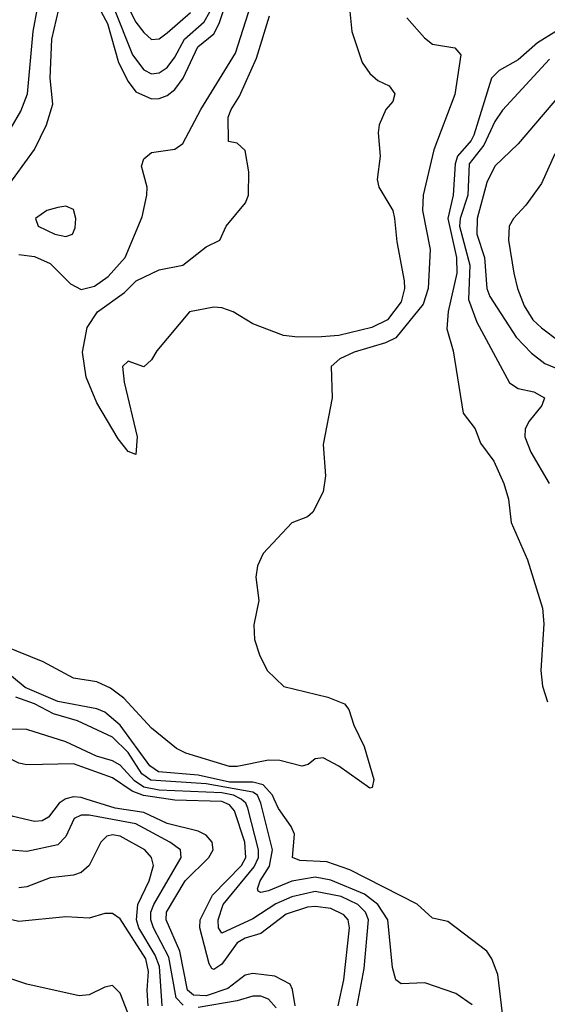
# Model space of a CAD drawing. Header units: inches. Extents: x 884549 to 1028252, y 526810 to 653624.
# Tile 997 of 1056: x 1018412 to 1019765, y 629474 to 632000. Entities that reach past the tile are written whole.
import ezdxf

# ---------------------------------------------------------------- set-up
doc = ezdxf.new("R2010")
doc.units = ezdxf.units.IN
doc.header["$MEASUREMENT"] = 0
doc.layers.add('B0612', color=7, linetype='Continuous')
doc.layers.add('B0613', color=7, linetype='Continuous')

msp = doc.modelspace()

# ---------------------------------------------------------------- linework, layer by layer
at = {"layer": 'B0612', "color": 5}
for points, elevation in [([(1018528.3, 630000), (1018513.6, 629990), (1018486.3, 629953.7), (1018470, 629944.4), (1018450, 629942.5), (1018395.3, 629955.3), (1018305.8, 630000)], 1720), ([(1019118.4, 629470), (1019111.7, 629511.7), (1019105.5, 629525.5), (1019065.9, 629545.9), (1019010, 629552.7), (1018990, 629548.5), (1018946, 629514), (1018890, 629495), (1018857.3, 629497.3), (1018842.7, 629510), (1018823, 629610), (1018787.5, 629690), (1018788.8, 629710), (1018836.3, 629790), (1018897.1, 629850), (1018908.1, 629870), (1018905.3, 629890), (1018890, 629907.3), (1018870, 629917.9), (1018790, 629937.1), (1018730, 629965.5), (1018657.1, 629977.1), (1018582.6, 630000)], 1720), ([(1019228.2, 629470), (1019243.3, 629536.7), (1019257.6, 629670), (1019254.2, 629690), (1019243.4, 629703.4), (1019210, 629719.3), (1019170, 629724.9), (1019150, 629722.7), (1019095.5, 629704.5), (1019030, 629655), (1018990, 629642.9), (1018970, 629631.2), (1018930, 629576.2), (1018910, 629562.5), (1018905.1, 629565.1), (1018897.7, 629577.7), (1018874.3, 629670), (1018874.7, 629690), (1018906.5, 629753.5), (1018980.5, 629830), (1018991.7, 629850), (1018989, 629890), (1018962.4, 629970), (1018950, 629985.1), (1018930, 629993.6), (1018810, 629997.4), (1018792.9, 630000)], 1680), ([(1019277.2, 629470), (1019294.8, 629565.2), (1019306.3, 629690), (1019298.9, 629710), (1019279.4, 629730), (1019236, 629750), (1019170, 629762.7), (1019110, 629749.6), (1019068.5, 629731.5), (1019010, 629693.3), (1018930, 629655.7), (1018922.1, 629670), (1018921.3, 629690), (1018933.9, 629730), (1019013.6, 629826.4), (1019024.3, 629850), (1019024.4, 629870), (1018996.7, 629976.7), (1018991.6, 629990), (1018979.8, 629999.8), (1018979.5, 630000)], 1660), ([(1019572.3, 629472.3), (1019530, 629501.1), (1019450.9, 629529.1), (1019390, 629526.5), (1019376.3, 629536.3), (1019367.9, 629567.9), (1019355.5, 629690), (1019330.5, 629730), (1019296.4, 629756.4), (1019210, 629792), (1019170, 629799.9), (1019110, 629789.2), (1019050, 629765.1), (1019030, 629760.4), (1019023.8, 629763.8), (1019021.4, 629770), (1019028.9, 629790), (1019052.3, 629827.7), (1019060.2, 629870), (1019030.3, 629990), (1019025.9, 630000)], 1640), ([(1019661.8, 629350), (1019637.8, 629550), (1019622.8, 629590), (1019609.7, 629610), (1019510, 629686.3), (1019470, 629694.2), (1019430.8, 629730.8), (1019258.6, 629818.6), (1019199.5, 629839.5), (1019130, 629842.9), (1019111.6, 629850), (1019116.5, 629910), (1019107.7, 629930), (1019075.9, 629975.9), (1019064.8, 630000)], 1620), ([(1018831.2, 629471.2), (1018813.5, 629490), (1018794.4, 629594.4), (1018755.4, 629670), (1018748.6, 629690), (1018748.7, 629710), (1018755.6, 629730), (1018826.4, 629850), (1018824, 629870), (1018796.7, 629890), (1018710, 629936.5), (1018590, 629959.3), (1018570, 629959.2), (1018551.8, 629950), (1018530, 629904.5), (1018510, 629883.2), (1018430, 629866), (1018390, 629868.9)], 1740), ([(1018777.2, 629470), (1018770.9, 629570.9), (1018759.8, 629599.8), (1018717.6, 629670), (1018711.3, 629690), (1018714.7, 629730), (1018744.2, 629790), (1018755.4, 629830), (1018749.9, 629850), (1018732.6, 629870), (1018670, 629905), (1018650, 629908.2), (1018635.2, 629904.8), (1018620.5, 629890), (1018590.5, 629829.5), (1018570, 629811.9), (1018550, 629805.3), (1018490, 629798.5), (1018430, 629775.1), (1018410, 629772.7)], 1760), ([(1018741.4, 629470), (1018738.5, 629510), (1018742.6, 629557.4), (1018735.4, 629590), (1018670, 629692.5), (1018650, 629706.8), (1018630, 629706.5), (1018590, 629695), (1018530, 629698.2), (1018410, 629685.8), (1018358.4, 629698.4), (1018290, 629740.1), (1018270, 629741.6), (1018250, 629734.2), (1018217.1, 629702.9), (1018203.4, 629670), (1018209.8, 629570), (1018208.3, 629530), (1018198.8, 629501.2), (1018110.8, 629430)], 1780), ([(1018701, 629421), (1018670, 629502.1), (1018650, 629521.8), (1018630, 629517.3), (1018590, 629497.5), (1018564.8, 629495.2), (1018430, 629524.9), (1018350, 629551.9), (1018325, 629550), (1018310, 629540.2), (1018279.3, 629470)], 1820), ([(1019070, 629464.8), (1019050, 629486.5), (1019030, 629494.4), (1019010, 629494.4), (1018970, 629482.5), (1018870, 629465)], 1740)]:
    msp.add_lwpolyline(points, dxfattribs=dict(at, elevation=elevation))
at = {"layer": 'B0613', "color": 5}
for points, elevation in [([(1018410, 631397.2), (1018450, 631392.3), (1018490, 631374.6), (1018542.3, 631322.3), (1018570, 631307.5), (1018604.1, 631315.9), (1018639.3, 631340.7), (1018682.8, 631390), (1018726.2, 631493.8), (1018738.4, 631550), (1018738.5, 631570), (1018724.5, 631624.5), (1018730, 631642.6), (1018750, 631659), (1018810, 631668.2), (1018830, 631682.6), (1018876.2, 631770), (1018965.7, 631914.3), (1019037.8, 632142.2)], 1580), ([(1018620.6, 632020.6), (1018637.2, 631990), (1018665.1, 631890), (1018690, 631841.4), (1018710, 631814.8), (1018750, 631796.7), (1018770, 631797.6), (1018790, 631805.3), (1018810, 631820.9), (1018831.5, 631850), (1018869, 631930), (1018910, 631963.8), (1018923.8, 631990), (1018963.2, 632110)], 1620), ([(1018677.4, 632057.4), (1018710, 631993.9), (1018730, 631966.8), (1018750, 631949.1), (1018770, 631951), (1018790, 631966.3), (1018850, 632018.5)], 1660), ([(1018349.7, 631530.3), (1018450, 631666.7), (1018481.2, 631730), (1018497.1, 631782.9), (1018490.5, 631850), (1018494.7, 631950), (1018512.6, 632027.4)], 1620), ([(1018390, 631722.8), (1018414.7, 631765.3), (1018431.7, 631810), (1018446.4, 631970), (1018457.7, 632030)], 1640), ([(1019257.3, 632030), (1019263.5, 631970), (1019290.2, 631890), (1019310, 631862), (1019330, 631843.6), (1019359.3, 631830), (1019374, 631810), (1019368.4, 631790), (1019350.4, 631770), (1019334, 631730), (1019330.7, 631710), (1019336.3, 631650), (1019328.5, 631590), (1019333, 631570), (1019368.7, 631510), (1019373.4, 631490), (1019379.1, 631430), (1019397.6, 631330), (1019398.7, 631310), (1019390, 631276.3), (1019354.8, 631230), (1019314.9, 631210), (1019229.9, 631189.9), (1019186.1, 631186.1), (1019125.2, 631185.2), (1019088, 631190), (1019010, 631219.3), (1018959, 631250), (1018930, 631260.9), (1018910, 631262), (1018847.3, 631250), (1018763.8, 631150), (1018750, 631127), (1018730, 631109.3), (1018690, 631124), (1018676, 631110), (1018679.5, 631070), (1018713.1, 630930), (1018710, 630884), (1018690, 630892), (1018664.7, 630924.7), (1018610, 631017), (1018582.9, 631082.9), (1018573.5, 631146.5), (1018584.8, 631210), (1018611.7, 631250), (1018680.4, 631299.6), (1018711.1, 631330), (1018770, 631358.1), (1018830, 631370.2), (1018890, 631416.9), (1018925.6, 631434.4), (1018941, 631470), (1018991, 631530), (1018998.9, 631550), (1018999.7, 631610), (1018990, 631664), (1018970, 631682.9), (1018947.7, 631687.7), (1018946.5, 631750), (1018953.9, 631770), (1018975.9, 631804.1), (1019018.9, 631901.1), (1019052.6, 632010)], 1560), ([(1018652.2, 632032.2), (1018701.2, 631910), (1018730, 631871.7), (1018750, 631860.8), (1018770, 631863.4), (1018790, 631877.3), (1018810, 631903.9), (1018835, 631950), (1018885.2, 631994.8), (1018899.4, 632020.6)], 1640), ([(1019404.5, 632004.5), (1019450, 631953.5), (1019470, 631937.6), (1019527.8, 631927.8), (1019543, 631910), (1019527.7, 631807.7), (1019474.2, 631665.9), (1019446.4, 631550), (1019444.4, 631510), (1019464.4, 631410), (1019459.7, 631310), (1019446.5, 631270), (1019376.3, 631183.7), (1019350, 631171), (1019270, 631146.5), (1019233, 631130), (1019210.2, 631110), (1019212.8, 631030), (1019190.3, 630910), (1019195.8, 630830), (1019190, 630788.7), (1019163.4, 630736.6), (1019150, 630724), (1019110, 630708.7), (1019036, 630630), (1019021.4, 630598.6), (1019017.3, 630570), (1019024.9, 630510), (1019012.7, 630447.3), (1019014, 630410), (1019026.5, 630370), (1019046.3, 630330), (1019089.3, 630289.3), (1019201.8, 630261.8), (1019244.8, 630244.8), (1019255.5, 630230), (1019268.7, 630190), (1019295, 630135), (1019319.6, 630050), (1019316, 630030), (1019310, 630028.4), (1019230, 630085), (1019190, 630106.3), (1019170, 630103.7), (1019151.5, 630088.5), (1019135.3, 630084.8), (1019078.8, 630098.8), (1019050, 630100.1), (1018970, 630083.4), (1018950, 630083.6), (1018838.4, 630118.4), (1018814.3, 630130), (1018750, 630181.9), (1018679, 630259), (1018644.7, 630284.7), (1018610, 630300.6), (1018550, 630310.6), (1018472.1, 630352.1), (1018372.8, 630392.8)], 1580), ([(1019786.2, 631970), (1019739.7, 631940.3), (1019690, 631897.4), (1019640.9, 631870), (1019621.4, 631850), (1019576.1, 631703.9), (1019569.6, 631690), (1019534.2, 631650), (1019528.1, 631630), (1019523.6, 631550), (1019509.7, 631490), (1019532.3, 631390), (1019533.1, 631350), (1019510.9, 631250.9), (1019507, 631207), (1019523.7, 631150), (1019548.7, 630990), (1019580.2, 630950), (1019593.6, 630913.6), (1019627.5, 630867.5), (1019653.6, 630810), (1019665.5, 630770), (1019672.1, 630710), (1019713.7, 630613.7), (1019752.8, 630490), (1019756, 630450), (1019747.8, 630330), (1019752.4, 630290), (1019765.5, 630250)], 1620), ([(1019770, 631898.5), (1019650, 631767.5), (1019630, 631738.6), (1019602.1, 631677.9), (1019564.4, 631630), (1019561, 631550), (1019541.6, 631490), (1019540, 631470), (1019566.4, 631370), (1019562.3, 631282.3), (1019584.2, 631224.2), (1019668.1, 631068.1), (1019690, 631054.1), (1019730, 631045.1), (1019757.8, 631030), (1019750.6, 631010), (1019717.9, 630970), (1019707.7, 630950), (1019706.8, 630930), (1019722.8, 630890), (1019769.6, 630810)], 1640), ([(1019868.1, 631890), (1019690, 631681.6), (1019630, 631623.8), (1019610, 631582.3), (1019585.3, 631490), (1019584.1, 631450), (1019603.5, 631390), (1019610, 631310.5), (1019617.4, 631290), (1019685.3, 631185.3), (1019724.3, 631144.3), (1019758, 631118), (1019875, 631070)], 1660), ([(1019784.4, 631655.6), (1019750, 631579.8), (1019710, 631524.4), (1019678, 631490), (1019667.3, 631470), (1019665.4, 631434.6), (1019679.2, 631350), (1019688.4, 631310), (1019705.4, 631265.4), (1019727.8, 631230), (1019750, 631209.7), (1019795, 631175)], 1680), ([(1019064.8, 630000), (1019060.1, 630010), (1019036.4, 630036.4), (1019010, 630043.4), (1018950, 630044), (1018870, 630061.3), (1018768.2, 630070), (1018745.3, 630085.3), (1018670, 630189.5), (1018630, 630222.9), (1018610, 630232.1), (1018510, 630250.3), (1018426.5, 630286.5), (1018371.5, 630331.5)], 1620), ([(1019025.9, 630000), (1019021.4, 630010), (1019010, 630018.1), (1018890, 630039.3), (1018748.3, 630048.3), (1018725.2, 630065.2), (1018690, 630119.4), (1018650, 630159), (1018560.7, 630200.7), (1018498.6, 630218.6), (1018450, 630244.6), (1018401.8, 630261.8)], 1640), ([(1018979.5, 630000), (1018959.9, 630010), (1018930, 630016.3), (1018770, 630022.9), (1018730.4, 630030.4), (1018706.8, 630046.8), (1018670, 630087.2), (1018650, 630098.1), (1018608.8, 630110), (1018530, 630147), (1018430, 630178.6), (1018390, 630179.4), (1018310, 630169.5), (1018230, 630184.4), (1018210, 630182.5), (1018190, 630171), (1018082.6, 630057.4), (1018043.8, 630010), (1018039, 630000)], 1660), ([(1018792.9, 630000), (1018729.7, 630009.7), (1018700.5, 630020.5), (1018650, 630054.9), (1018550, 630090.2), (1018430, 630088.1), (1018410, 630092), (1018350, 630122.3), (1018290, 630125.8), (1018250, 630136.2), (1018230, 630134.8), (1018201.3, 630118.7), (1018129.8, 630050.2), (1018089.3, 630000)], 1680), ([(1018582.6, 630000), (1018570, 630003.9), (1018550, 630005.7), (1018530, 630001.1), (1018528.3, 630000)], 1720)]:
    msp.add_lwpolyline(points, dxfattribs=dict(at, elevation=elevation))
at = {"layer": 'B0613', "color": 5, "elevation": 1620}
msp.add_lwpolyline([(1018530, 631521.5), (1018510, 631518.4), (1018482, 631510), (1018452.3, 631490), (1018459.8, 631470), (1018501.8, 631450), (1018530, 631443.6), (1018547.4, 631450), (1018553.9, 631466.1), (1018555.7, 631490), (1018550, 631513.2)], close=True, dxfattribs=at)

doc.saveas('drawing.dxf')
